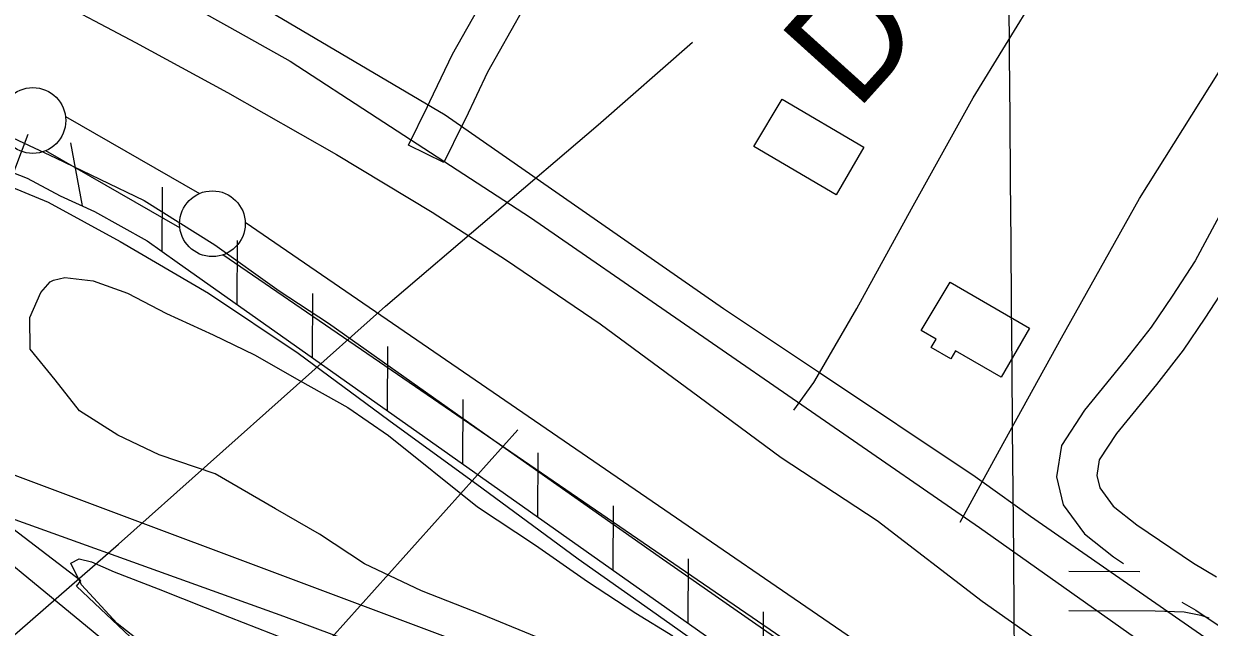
# Model space of a CAD drawing. Extents: x 3568792 to 3606828, y 529143 to 554785.
# Drawn here: x 3575536 to 3576438, y 543088 to 543547 of the extents above; entities that cross this region are included whole.
import ezdxf

# ---------------------------------------------------------------- set-up
doc = ezdxf.new("R2010")
doc.units = 0
for name, color, linetype in [('V-BLDG-OTLN', 7, 'Continuous'), ('V-FLOD-BASE', 7, 'Continuous'), ('V-GRID-MAJR', 7, 'Continuous'), ('V-LEVE-TOET', 7, 'Continuous'), ('V-RIVR-RANG', 7, 'Continuous'), ('V-RIVR-RANG-IDEN', 7, 'Continuous'), ('V-ROAD-CNTR', 7, 'Continuous'), ('V-RRAP-FSHR', 7, 'Continuous'), ('V-RRAP-RVMT', 7, 'Continuous'), ('V-SITE-OTLN', 7, 'Continuous'), ('V-SITE-VEGE', 7, 'Continuous'), ('V-SURV-LINE', 7, 'Continuous'), ('V-TOPO-MINR', 7, 'Continuous'), ('V-UTIL-LINE', 7, 'Continuous')]:
    doc.layers.add(name, color=color, linetype=linetype)

msp = doc.modelspace()

# ---------------------------------------------------------------- linework, layer by layer
at = {"layer": 'V-BLDG-OTLN'}
for points in [[(3576112.637, 543489.6680000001), (3576174.815, 543453.144), (3576153.562, 543416.962), (3576091.086, 543453.662)], [(3576240.326, 543350.531), (3576300.738, 543315.496), (3576279.15, 543278.269), (3576244.346, 543298.463), (3576240.799, 543292.351), (3576225.98, 543300.951), (3576229.648, 543307.2710000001), (3576218.349, 543313.831)]]:
    msp.add_lwpolyline(points, close=True, dxfattribs=at)
at = {"layer": 'V-FLOD-BASE'}
msp.add_lwpolyline([(3575343.4, 543524.1730000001), (3575424.026, 543497.031), (3575497.443, 543472.522), (3575527.19, 543460.208), (3575559.657, 543445.22), (3575627.304, 543412.579), (3575681.042, 543378.916), (3575729.85, 543343.863), (3575767.336, 543319.49), (3575814.3340000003, 543286.218), (3575890.702, 543232.095), (3576019.031, 543142.049), (3576112.5640000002, 543076.8470000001), (3576191.174, 543023.193), (3576253.523, 542980.175), (3576324.024, 542929.593), (3576403.093, 542875.045), (3576444.671, 542844.868)], dxfattribs=at)
at = {"layer": 'V-GRID-MAJR'}
msp.add_spline([(3576358.556, 534575.836), (3576309.205, 540634.7170000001), (3576259.838, 546695.532), (3576210.471, 552756.361), (3576210.455, 552758.279)], degree=3, dxfattribs=at)
at = {"layer": 'V-LEVE-TOET'}
for points in [[(3575512.626, 543576.352), (3575551.321, 543566.161), (3575570.1, 543559.304), (3575589.4220000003, 543549.185), (3575620.6380000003, 543532.838), (3575690.579, 543494.839), (3575773.47, 543447.596), (3575846.387, 543403.777), (3575902.861, 543367.417), (3575974.063, 543318.902), (3576049.4220000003, 543263.403), (3576111.83, 543217.153), (3576184.782, 543169.238), (3576264.8710000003, 543107.929), (3576354.926, 543044.371), (3576437.937, 542983.089)], [(3575507.992, 543430.419), (3575554.2460000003, 543411.4180000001), (3575609.083, 543381.575), (3575676.133, 543342.136), (3575744.45, 543296.644), (3575813.418, 543245.7), (3575884.214, 543194.166), (3575957.454, 543140.228), (3576012.3710000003, 543101.289), (3576090.474, 543046.182), (3576161.22, 543000.104), (3576224.6890000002, 542953.965), (3576287.565, 542906.605)]]:
    msp.add_lwpolyline(points, dxfattribs=at)
at = {"layer": 'V-RIVR-RANG'}
msp.add_line((3575911.5500000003, 543238.389), (3575217.006, 542464.296), dxfattribs=at)
at = {"layer": 'V-ROAD-CNTR'}
msp.add_line((3576247.965, 543168.03), (3576264.847, 543198.76), dxfattribs=at)
for points in [[(3576112.225000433, 543902.5328536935), (3576099.438073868, 543880.376757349), (3576065.1424564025, 543818.3639963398), (3576029.0736235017, 543755.1294667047), (3575996.0339548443, 543699.0717255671), (3575961.0609705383, 543637.7085627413), (3575938.839005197, 543599.7011187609), (3575915.0371579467, 543557.4462324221), (3575888.4770153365, 543510.1760155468), (3575871.57982207, 543474.8691709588), (3575869.695000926, 543471.0152397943), (3575855.2751701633, 543441.5495422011), (3575828.328829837, 543454.736457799), (3575842.7469990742, 543484.1987602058), (3575844.57417793, 543487.9348290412), (3575861.8409846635, 543524.0139844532), (3575888.8908420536, 543572.1557675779), (3575912.818994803, 543614.6348812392), (3575935.079029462, 543652.7074372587), (3575970.0780451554, 543714.1162744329), (3576003.1203764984, 543770.1785332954), (3576038.985543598, 543833.0560036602), (3576073.317926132, 543895.135242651), (3576085.79660246, 543916.7572292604)], [(3576140.951, 543281.608), (3576169.273, 543330.508), (3576210.88, 543406.237), (3576258.0100000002, 543490.672), (3576307.214, 543571.049), (3576324.286, 543598.697)], [(3575665.357630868, 543559.3108550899), (3575692.015577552, 543544.5678845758), (3575738.20148518, 543518.637936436), (3575804.550352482, 543475.443022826), (3575921.0131195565, 543399.8621739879), (3576262.678436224, 543163.9996457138), (3576434.3100929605, 543042.573888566), (3576552.8638558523, 542959.0790555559), (3576596.430768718, 542926.045121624), (3576629.916701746, 542901.6431704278), (3576653.4486546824, 542881.189211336), (3576699.030563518, 542843.0522876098), (3576725.046511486, 542817.508338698), (3576749.162463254, 542792.8503880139), (3576775.177411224, 542767.3074391), (3576795.507370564, 542743.9524858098), (3576823.6273143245, 542710.0265536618), (3576852.79925598, 542671.910629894), (3576906.7531480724, 542584.7748041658), (3576929.013103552, 542542.2508892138), (3576950.221061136, 542503.9169658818), (3576972.6480162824, 542455.302063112), (3577001.0929593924, 542392.3171890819)], [(3576517.196927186, 543549.574874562), (3576496.9539676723, 543526.1479214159), (3576480.9919995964, 543495.2509832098), (3576475.003011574, 543468.1690373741), (3576458.137045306, 543426.7631201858), (3576443.3810748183, 543397.5381786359), (3576426.812107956, 543366.8502400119), (3576409.231143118, 543339.8052941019), (3576393.381174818, 543316.4723407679), (3576373.8482138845, 543291.5913905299), (3576342.593276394, 543253.207467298), (3576325.09531139, 543226.457520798), (3576321.34531889, 543202.435568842), (3576326.4493086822, 543181.24661122), (3576342.5872764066, 543159.245655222), (3576364.7422320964, 543141.785690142), (3576372.3992167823, 543136.603700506)], [(3576264.847, 543198.76), (3576278.042, 543222.781), (3576325.164, 543308.234), (3576384.329, 543414.162), (3576457.17, 543530.049)], [(3576452.63005632, 543351.5222706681), (3576434.2170931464, 543323.1993273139), (3576417.617126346, 543298.7603761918), (3576397.28016702, 543272.8554280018), (3576366.843227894, 543235.477502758), (3576353.7392541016, 543215.443542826), (3576351.9032577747, 543203.68156635), (3576354.2032531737, 543194.1305854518), (3576364.363232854, 543180.2816131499), (3576382.4581966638, 543166.02164167), (3576425.542110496, 543136.862699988), (3576443.141075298, 543126.578720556)], [(3576121.571, 543253.196), (3576136.664, 543274.206), (3576140.951, 543281.608)], [(3576330.696300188, 543130.9277118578), (3576384.599192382, 543130.677712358)], [(3576416.649128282, 543107.3127590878), (3576427.2071071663, 543101.1427714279), (3576463.494034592, 543076.8248200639), (3576519.298922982, 543044.0898855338), (3576555.0988513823, 543020.5519326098), (3576591.842777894, 542994.995983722), (3576637.4956865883, 542969.273035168), (3576664.32963292, 542953.0430676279), (3576701.640558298, 542933.054107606), (3576735.2374911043, 542917.1571394), (3576762.1654372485, 542902.0781695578), (3576806.5113485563, 542879.3122150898), (3576826.25930906, 542868.73223625), (3576860.5052405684, 542849.5752745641)], [(3576330.5583004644, 543100.9277718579), (3576396.402168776, 543100.6227724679), (3576418.4881246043, 543099.9017739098), (3576431.203099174, 543097.4827787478), (3576437.1410872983, 543095.2937831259)]]:
    msp.add_lwpolyline(points, dxfattribs=at)
at = {"layer": 'V-RRAP-FSHR'}
for p, q in [((3575580.1918012, 543408.6161564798), (3575571.3618188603, 543456.6420604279)), ((3575640.869679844, 543373.9332258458), (3575641.129679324, 543422.763128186)), ((3575698.043565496, 543333.5463066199), (3575698.2315651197, 543382.3772089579)), ((3575755.2304511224, 543293.1763873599), (3575755.417450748, 543342.0072896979)), ((3575812.41633675, 543252.8074680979), (3575812.603336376, 543301.6373704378)), ((3575869.6032223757, 543212.4375488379), (3575869.790222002, 543261.2674511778)), ((3575926.789108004, 543172.0676295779), (3575926.97610763, 543220.898531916)), ((3575983.974993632, 543131.6977103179), (3575984.162993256, 543180.5286126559)), ((3576041.161879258, 543091.328791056), (3576041.348878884, 543140.1586933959)), ((3576098.40576477, 543051.0408716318), (3576098.463764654, 543099.8717739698))]:
    msp.add_line(p, q, dxfattribs=at)
msp.add_lwpolyline([(3575325.216311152, 543506.321961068), (3575405.9011497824, 543480.48601274), (3575455.6180503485, 543462.6230484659), (3575489.25198308, 543449.9460738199), (3575505.397950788, 543442.4170888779), (3575538.094885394, 543429.7151142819), (3575563.3088349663, 543416.3391410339), (3575589.4217827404, 543404.3941649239), (3575629.414702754, 543382.0452096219), (3575652.362656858, 543365.7942421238), (3576067.3208269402, 543072.8618279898), (3576242.8054759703, 542949.6740743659)], dxfattribs=at)
at = {"layer": 'V-RRAP-RVMT'}
msp.add_lwpolyline([(3575978.5320000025, 541973.7690000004), (3576254.0290000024, 542217.2010000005), (3576119.8290000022, 542369.8450000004), (3576231.7340000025, 542438.7300000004), (3576189.7300000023, 542511.5840000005), (3576192.0050000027, 542514.7690000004), (3576107.1430000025, 542608.4150000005), (3576117.1820000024, 542617.9630000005), (3576024.3950000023, 542711.2920000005), (3576019.5910000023, 542707.0850000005), (3575930.1950000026, 542794.6590000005), (3575922.0860000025, 542786.1650000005), (3575827.9940000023, 542873.7120000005), (3575824.8190000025, 542870.9910000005), (3575744.5840000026, 542947.0440000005), (3575745.8130000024, 542948.8280000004), (3575657.1060000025, 543032.4570000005), (3575662.0740000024, 543037.9960000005), (3575575.8350000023, 543119.3650000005), (3575578.9420000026, 543123.3860000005), (3575505.5350000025, 543179.3690000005), (3575422.1210000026, 543071.0080000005), (3575371.5780000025, 543109.2840000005)], dxfattribs=at)
at = {"layer": 'V-SITE-OTLN'}
msp.add_lwpolyline([(3577019.93, 542441.117), (3576823.4080000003, 542760.84), (3576805.052, 542790.7), (3576458.333, 543063.758), (3576301.561, 543172.384), (3576264.847, 543198.76), (3576259.54, 543202.571), (3576140.951, 543281.608), (3576067.972, 543330.2440000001), (3575856.221, 543477.607), (3575678.2090000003, 543582.7440000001), (3575624.795, 543609.699), (3575587.4790000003, 543624.822), (3575514.9960000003, 543644.558), (3575329.1580000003, 543698.951), (3575120.75, 543772.501), (3575022.487, 543828.678), (3574862.401, 543966.811), (3574643.662, 544173.688), (3574448.809, 544327.812), (3574314.8000000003, 544438.851), (3574104.203, 544568.841), (3573862.504, 544722.56), (3573643.306, 544865.269)], dxfattribs=at)
at = {"layer": 'V-SITE-VEGE'}
msp.add_lwpolyline([(3575935.377, 543076.8470000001), (3575884.1890000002, 543097.9720000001), (3575838.261, 543115.875), (3575794.927, 543136.417), (3575760.725, 543158.998), (3575727.208, 543178.321), (3575681.2060000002, 543204.724), (3575638.574, 543219.385), (3575607.06, 543234.149), (3575578.1240000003, 543252.854), (3575559.61, 543276.23), (3575540.44, 543299.599), (3575540.225, 543323.79), (3575548.561, 543342.826), (3575555.684, 543350.736), (3575558.287, 543352.0650000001), (3575566.769, 543354.103), (3575588.3680000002, 543351.678), (3575614.607, 543342.101), (3575644.167, 543326.67), (3575679.616, 543310.636), (3575711.137, 543295.219), (3575745.31, 543275.906), (3575782.106, 543255.307), (3575813.0270000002, 543234.002), (3575880.855, 543179.677), (3575924.918, 543150.64), (3575964.397, 543122.873), (3576001.222, 543099.004), (3576029.495, 543081.6)], dxfattribs=at)
msp.add_lwpolyline([(3575579.4220000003, 543120.545), (3575571.506, 543136.939), (3575577.88, 543140.193), (3575587.0470000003, 543137.988), (3575604.487, 543130.367), (3575637.983, 543117.397), (3575692.128, 543095.92), (3575785.733, 543059.24), (3575914.6180000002, 543014.637), (3575988.0330000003, 542986.01), (3576022.085, 542961.616), (3576038.3710000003, 542929.29), (3576034.522, 542898.6190000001), (3576021.9990000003, 542866.501), (3576006.629, 542846.246), (3575985.241, 542834.171), (3575964.563, 542845.879), (3575917.164, 542880.218), (3575855.505, 542924.037), (3575792.426, 542973.33), (3575694.964, 543032.839), (3575639.811, 543064.825), (3575606.6580000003, 543091.06)], close=True, dxfattribs=at)
at = {"layer": 'V-SURV-LINE'}
for points in [[(3575567.3328474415, 543476.5688894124), (3575669.286511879, 543417.9640444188)], [(3575654.3369059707, 543391.9542523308), (3575552.3838618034, 543450.5587407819)], [(3575704.079199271, 543396.0976101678), (3576467.6228778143, 542873.1688037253)], [(3576450.6769629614, 542848.4132787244), (3575687.133232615, 543371.3421206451)]]:
    msp.add_lwpolyline(points, dxfattribs=at)
for centre in [(3575542.54297, 543473.5165599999), (3575679.12686, 543395.006)]:
    msp.add_circle(centre, 25, dxfattribs=at)
at = {"layer": 'V-TOPO-MINR'}
msp.add_lwpolyline([(3576157.1496328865, 542625.652268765), (3576149.1590792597, 542628.588837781), (3576141.462811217, 542632.0867681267), (3576134.207971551, 542636.4267404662), (3576127.2474174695, 542641.3280741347), (3576120.4102394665, 542646.7452070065), (3576117.103129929, 542649.3808787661), (3576113.8061549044, 542652.029094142), (3576110.5243816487, 542654.696124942), (3576107.2527429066, 542657.3756993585), (3575561.0420527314, 543107.3556004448), (3575501.7198076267, 543156.0006484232)], dxfattribs=at)
at = {"layer": 'V-UTIL-LINE'}
msp.add_line((3575538.747, 543462.796), (3575452.096, 543235.464), dxfattribs=at)
for points in [[(3575419.682, 542987.838), (3575607.691, 543151.414), (3575810.821, 543332.437), (3575972.5700000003, 543470.321), (3576044.357, 543533.1410000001)], [(3576144.7460000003, 542974.926), (3575872.718, 543074.926), (3575457.781, 543230.068)], [(3575437.954, 543206.528), (3575455.291, 543196.4230000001), (3575733.286, 543096.544), (3576111.826, 542955.761), (3576121.392, 542949.289)]]:
    msp.add_lwpolyline(points, dxfattribs=at)

# ---------------------------------------------------------------- texts
at = {"layer": 'V-RIVR-RANG-IDEN'}
msp.add_text('D-030', height=83, rotation=47.95832571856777, dxfattribs=at).set_placement((3576169.1530281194, 543479.9714623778))

doc.saveas('drawing.dxf')
